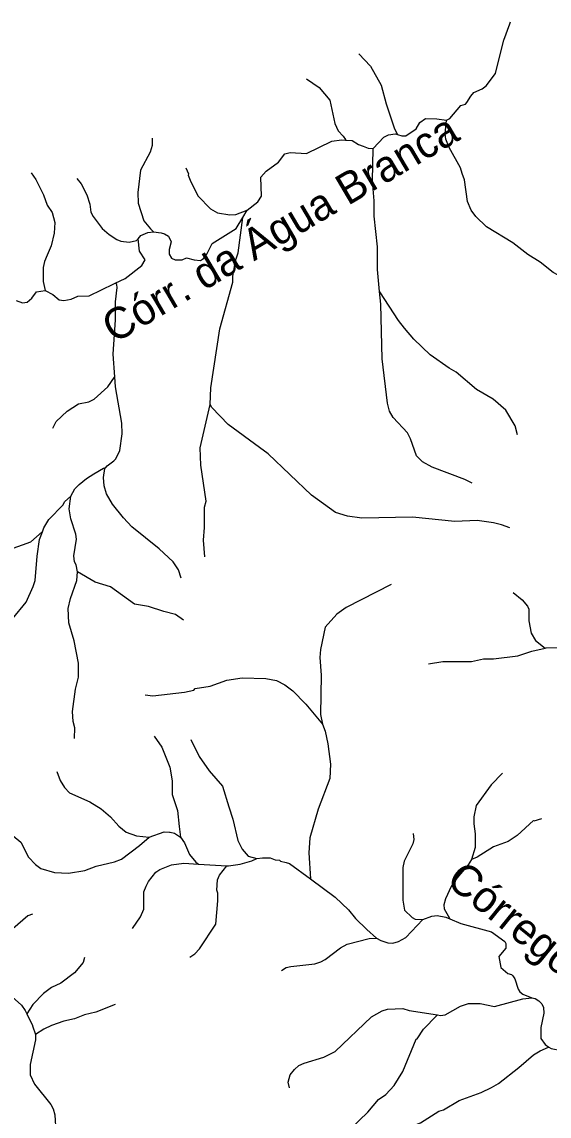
# Model space of a CAD drawing. Extents: x 393 to 446.6, y 8175.5 to 8231.
# Drawn here: x 405.77 to 409.15, y 8223.84 to 8230.86 of the extents above; entities that cross this region are included whole.
import ezdxf
from ezdxf.enums import TextEntityAlignment as Align

# ---------------------------------------------------------------- set-up
doc = ezdxf.new("R2010")
doc.units = 0
doc.header["$LTSCALE"] = 0.064
doc.linetypes.add('LONG_DASHED', pattern=[7.5, 6, -1.5])
doc.layers.add('61', color=7, linetype='Continuous')
doc.layers.add('7', color=7, linetype='Continuous', lineweight=25)
doc.layers.add('9', color=7, linetype='LONG_DASHED', lineweight=25)

msp = doc.modelspace()

# ---------------------------------------------------------------- linework, layer by layer
at = {"layer": '7'}
for points in [[(408.4908, 8230.2258), (408.5141, 8230.2374), (408.5839, 8230.3207), (408.613, 8230.3304), (408.6227, 8230.3401), (408.6469, 8230.3805), (408.6679, 8230.4031), (408.7212, 8230.4273), (408.7454, 8230.4467), (408.8052, 8230.5258), (408.8432, 8230.6734), (408.8601, 8230.739), (408.8976, 8230.8434), (408.9024, 8230.8568)], [(407.9288, 8230.6517), (408.0042, 8230.5727), (408.0737, 8230.4516), (408.1043, 8230.3321), (408.1576, 8230.1706), (408.1765, 8230.1354), (408.177, 8230.1345)], [(407.5932, 8230.492), (407.6748, 8230.4354), (407.7426, 8230.3547), (407.7765, 8230.2061), (407.7959, 8230.1577), (407.8298, 8230.1253), (407.8431, 8230.102), (407.8448, 8230.099)], [(408.177, 8230.1345), (408.2045, 8230.1272), (408.2319, 8230.127), (408.2965, 8230.1705), (408.3207, 8230.2126), (408.3563, 8230.2368), (408.4289, 8230.2351), (408.4908, 8230.2258)], [(409.2086, 8229.2329), (409.1749, 8229.2504), (409.0926, 8229.3163), (409.0135, 8229.3664), (408.9166, 8229.4407), (408.7487, 8229.5424), (408.6808, 8229.6086), (408.6501, 8229.649), (408.6259, 8229.7055), (408.6065, 8229.8444), (408.5929, 8229.8854), (408.5807, 8229.9219), (408.508, 8230.0511), (408.487, 8230.104), (408.4823, 8230.139), (408.4908, 8230.2258)], [(406.6032, 8230.1104), (406.6032, 8230.065), (406.5913, 8230.022), (406.5299, 8229.9058), (406.5121, 8229.7637), (406.5154, 8229.6958), (406.5509, 8229.5812), (406.5929, 8229.5311), (406.6134, 8229.5113)], [(408.0212, 8230.0461), (408.0898, 8230.1173), (408.1189, 8230.1334), (408.1625, 8230.1383), (408.177, 8230.1345)], [(407.2142, 8229.6501), (407.2823, 8229.7024), (407.3049, 8229.7393), (407.3009, 8229.8617), (407.3359, 8229.9007), (407.4142, 8229.9585), (407.4547, 8230.0115), (407.4898, 8230.0203), (407.5931, 8230.0141), (407.7571, 8230.0913), (407.8177, 8230.1009), (407.8448, 8230.099)], [(407.8448, 8230.099), (407.8862, 8230.0962), (407.9283, 8230.0705), (407.9568, 8230.06), (407.9897, 8230.0478), (408.0212, 8230.0461)], [(408.0627, 8229.1285), (408.0494, 8229.2695), (408.0494, 8229.4149), (408.0268, 8229.6119), (408.0268, 8229.6138), (408.0268, 8229.7088), (408.0171, 8229.8379), (408.0212, 8230.0461)], [(406.8196, 8229.921), (406.8371, 8229.8838), (406.8351, 8229.8734), (406.8512, 8229.8315), (406.8981, 8229.7394), (406.9772, 8229.6587), (407.0241, 8229.6328), (407.1016, 8229.6199), (407.1403, 8229.6231), (407.2141, 8229.6501), (407.2142, 8229.6501)], [(405.8279, 8229.8884), (405.8582, 8229.846), (405.9066, 8229.7475), (405.9308, 8229.6829), (405.9631, 8229.6345), (405.9792, 8229.5699), (405.976, 8229.5021), (405.9566, 8229.4213), (405.9316, 8229.3615), (405.9147, 8229.3212), (405.905, 8229.2824), (405.905, 8229.192), (405.9189, 8229.1356)], [(406.1211, 8229.8526), (406.1488, 8229.8186), (406.1843, 8229.7475), (406.2037, 8229.6894), (406.2118, 8229.6361), (406.2247, 8229.6086), (406.2829, 8229.5327), (406.3281, 8229.4939), (406.3781, 8229.4616), (406.404, 8229.452), (406.4557, 8229.4455), (406.5041, 8229.4552), (406.5135, 8229.4653)], [(407.1847, 8229.6022), (407.214, 8229.65), (407.2142, 8229.6501)], [(406.6134, 8229.5113), (406.6617, 8229.5051), (406.6824, 8229.4981), (406.7081, 8229.4823), (406.725, 8229.4461), (406.714, 8229.3979), (406.714, 8229.368), (406.7282, 8229.3432), (406.7508, 8229.3307), (406.7973, 8229.3306), (406.8244, 8229.3435), (406.873, 8229.3308), (406.9151, 8229.3277), (406.9324, 8229.3395), (406.9555, 8229.3689), (406.9885, 8229.4372), (407.1424, 8229.5333), (407.1847, 8229.6022)], [(406.976, 8228.4049), (406.9804, 8228.5106), (407.0386, 8228.8884), (407.1225, 8229.1888), (407.1225, 8229.2275), (407.1354, 8229.3115), (407.1434, 8229.338), (407.1548, 8229.3761), (407.1847, 8229.6022)], [(406.5135, 8229.4653), (406.532, 8229.4869), (406.5764, 8229.5062), (406.6134, 8229.5113)], [(406.3678, 8229.1814), (406.4302, 8229.2117), (406.5384, 8229.2958), (406.5601, 8229.3307), (406.5229, 8229.3872), (406.5135, 8229.4653)], [(405.7311, 8229.0712), (405.7733, 8229.0564), (405.8026, 8229.0613), (405.8332, 8229.0849), (405.8624, 8229.1275), (405.9182, 8229.136), (405.9189, 8229.1356)], [(405.9189, 8229.1356), (405.9673, 8229.1097), (406.0068, 8229.0745), (406.0382, 8229.071), (406.0851, 8229.0788), (406.128, 8229.0978), (406.1997, 8229.0998), (406.3586, 8229.1769), (406.3678, 8229.1814)], [(406.365, 8228.5824), (406.3539, 8228.727), (406.37, 8228.9466), (406.37, 8229.0307), (406.37, 8229.0628), (406.3797, 8229.1533), (406.3782, 8229.1717), (406.3781, 8229.1726), (406.3678, 8229.1814)], [(408.6564, 8227.9011), (408.6086, 8227.9243), (408.3999, 8228.0035), (408.3369, 8228.0374), (408.2997, 8228.0746), (408.261, 8228.1844), (408.2416, 8228.2231), (408.1495, 8228.32), (408.1269, 8228.362), (408.114, 8228.4137), (408.0785, 8228.6979), (408.0704, 8229.0467), (408.0627, 8229.1285)], [(408.9463, 8228.2091), (408.9312, 8228.2673), (408.873, 8228.3685), (408.7906, 8228.4379), (408.6841, 8228.5008), (408.5533, 8228.6123), (408.5097, 8228.6365), (408.387, 8228.7237), (408.282, 8228.8238), (408.2222, 8228.8932), (408.1834, 8228.9433), (408.0644, 8229.1259), (408.0627, 8229.1285)], [(405.9678, 8228.2532), (405.989, 8228.2958), (406.0584, 8228.362), (406.1327, 8228.4088), (406.1973, 8228.4217), (406.2328, 8228.4395), (406.32, 8228.5186), (406.3625, 8228.5789), (406.365, 8228.5824)], [(406.3061, 8228.0011), (406.3151, 8228.0116), (406.3588, 8228.0422), (406.3717, 8228.0568), (406.3959, 8228.1101), (406.412, 8228.2167), (406.4088, 8228.2845), (406.37, 8228.517), (406.365, 8228.5824)], [(406.9423, 8227.4272), (406.9336, 8227.5352), (406.9401, 8227.616), (406.9401, 8227.7452), (406.9498, 8227.7839), (406.9158, 8228.0164), (406.9126, 8228.1263), (406.976, 8228.4049)], [(408.8972, 8227.6131), (408.8439, 8227.6321), (408.7939, 8227.6466), (408.6873, 8227.6612), (408.5452, 8227.6547), (408.2739, 8227.6821), (407.9477, 8227.6757), (407.8573, 8227.6886), (407.7798, 8227.7128), (407.6263, 8227.8226), (407.347, 8228.0891), (407.2918, 8228.1296), (407.0919, 8228.2764), (406.9869, 8228.3846), (406.976, 8228.4049)], [(406.0829, 8227.8174), (406.1074, 8227.8627), (406.1359, 8227.8905), (406.1827, 8227.9308), (406.2296, 8227.9599), (406.2925, 8227.997), (406.3061, 8228.0011)], [(406.7902, 8227.292), (406.7737, 8227.3447), (406.7382, 8227.3964), (406.6494, 8227.4787), (406.4734, 8227.6208), (406.4201, 8227.6773), (406.3507, 8227.7661), (406.3119, 8227.8324), (406.2957, 8227.884), (406.2925, 8227.9357), (406.3006, 8227.9946), (406.3061, 8228.0011)], [(405.9, 8227.5886), (405.9091, 8227.6147), (405.9421, 8227.6677), (406.0325, 8227.7613), (406.0422, 8227.7807), (406.0829, 8227.8174)], [(406.1257, 8227.3324), (406.1176, 8227.3766), (406.1068, 8227.3964), (406.102, 8227.4351), (406.1181, 8227.5417), (406.1149, 8227.574), (406.0826, 8227.6709), (406.0729, 8227.7355), (406.0829, 8227.8174)], [(405.2368, 8226.9893), (405.274, 8227.0149), (405.2946, 8227.0379), (405.3786, 8227.1606), (405.3947, 8227.1977), (405.4302, 8227.2446), (405.4593, 8227.2963), (405.5223, 8227.3754), (405.5869, 8227.427), (405.6127, 8227.4399), (405.6902, 8227.4754), (405.8259, 8227.5239), (405.8988, 8227.5876), (405.9, 8227.5886)], [(405.5859, 8226.3926), (405.5077, 8226.4856), (405.4545, 8226.5728), (405.4334, 8226.66), (405.4334, 8226.7311), (405.5045, 8226.8328), (405.5852, 8226.9103), (405.6127, 8226.9442), (405.708, 8227.0298), (405.7952, 8227.138), (405.842, 8227.2381), (405.8533, 8227.2769), (405.8662, 8227.4319), (405.8824, 8227.5385), (405.9, 8227.5886)], [(406.1054, 8226.2637), (406.1078, 8226.3324), (406.0971, 8226.3726), (406.0939, 8226.4372), (406.1133, 8226.5793), (406.131, 8226.6568), (406.131, 8226.7472), (406.1036, 8226.8893), (406.0697, 8227.0056), (406.0664, 8227.096), (406.0794, 8227.1606), (406.1214, 8227.2769), (406.1257, 8227.3324)], [(406.8046, 8227.022), (406.7543, 8227.0588), (406.6785, 8227.0766), (406.5816, 8227.1089), (406.4912, 8227.125), (406.3378, 8227.2365), (406.2393, 8227.2655), (406.1257, 8227.3324)], [(408.9185, 8227.2001), (408.978, 8227.1525), (409.0118, 8227.1122), (409.0199, 8227.0928), (409.0199, 8227.0185), (409.0344, 8226.9378), (409.0619, 8226.8909), (409.124, 8226.8423)], [(408.376, 8226.7427), (408.468, 8226.7567), (408.6518, 8226.7569), (408.7293, 8226.7746), (408.7939, 8226.7746), (408.9489, 8226.794), (409.0393, 8226.8231), (409.124, 8226.8423)], [(409.124, 8226.8423), (409.1312, 8226.8439), (409.3106, 8226.8457), (409.4501, 8226.8198)], [(405.8361, 8225.138), (405.8059, 8225.1258), (405.7112, 8225.0436), (405.6482, 8224.9338), (405.6418, 8224.8934), (405.645, 8224.7384), (405.6466, 8224.6997), (405.6601, 8224.636), (405.6604, 8224.6347)], [(406.1702, 8224.8589), (406.1609, 8224.8275), (406.1068, 8224.761), (406.018, 8224.6948), (405.9583, 8224.6673), (405.9066, 8224.6286), (405.8388, 8224.5576), (405.8005, 8224.4989)], [(405.6604, 8224.6347), (405.7055, 8224.608), (405.7661, 8224.5543), (405.7903, 8224.5204), (405.8005, 8224.4989)], [(405.8005, 8224.4989), (405.8362, 8224.424), (405.8372, 8224.4219), (405.8567, 8224.3657)], [(406.3667, 8224.5577), (406.2425, 8224.5091), (406.1698, 8224.4929), (406.1069, 8224.4671), (406.0374, 8224.451), (405.9583, 8224.4235), (405.9099, 8224.4009), (405.8567, 8224.3657)], [(405.8567, 8224.3657), (405.8555, 8224.332), (405.821, 8224.1732), (405.821, 8224.1086), (405.8501, 8224.0473), (405.9534, 8223.9181), (405.9696, 8223.889), (405.9792, 8223.8503), (405.9857, 8223.7437), (405.997, 8223.688)]]:
    msp.add_lwpolyline(points, dxfattribs=at)
at = {"layer": '9'}
msp.add_line((406.902, 8225.4584), (407.0837, 8225.4469), dxfattribs=at)
for points in [[(408.1365, 8227.2498), (407.8476, 8227.104), (407.7878, 8227.0605), (407.7135, 8226.9765), (407.6845, 8226.8344), (407.6796, 8226.7827), (407.6877, 8226.6697), (407.6845, 8226.4178), (407.6959, 8226.3555)], [(406.5586, 8226.5427), (406.6076, 8226.5369), (406.8109, 8226.5599), (406.8706, 8226.5728), (406.8803, 8226.5841), (406.9756, 8226.5986), (407.0822, 8226.6374), (407.1823, 8226.6519), (407.3341, 8226.6487), (407.4019, 8226.6358), (407.4552, 8226.6067), (407.5068, 8226.5679), (407.5877, 8226.4855), (407.5892, 8226.484), (407.6959, 8226.3555)], [(407.6959, 8226.3555), (407.7134, 8226.3112), (407.7298, 8226.2296), (407.7475, 8226.0981), (407.7426, 8226.0076), (407.6683, 8225.8106), (407.615, 8225.6266), (407.6086, 8225.5313), (407.619, 8225.3634)], [(406.618, 8226.2786), (406.6656, 8226.2079), (406.7172, 8226.0803), (406.7318, 8225.9931), (406.7334, 8225.9043), (406.7657, 8225.8026), (406.778, 8225.7003), (406.7864, 8225.631)], [(406.8517, 8226.2566), (406.9046, 8226.1481), (406.9692, 8226.0561), (407.0547, 8225.9576), (407.0967, 8225.8264), (407.1225, 8225.746), (407.1532, 8225.61), (407.1812, 8225.5541), (407.2192, 8225.5092), (407.2749, 8225.4952)], [(405.9925, 8226.0518), (406.0132, 8225.9947), (406.0422, 8225.9495), (406.0745, 8225.9156), (406.2037, 8225.8574), (406.278, 8225.8122), (406.3361, 8225.7622), (406.391, 8225.7008), (406.4379, 8225.6637), (406.5041, 8225.6394), (406.5845, 8225.6312)], [(408.8519, 8226.0403), (408.7777, 8225.9657), (408.6824, 8225.8332), (408.6663, 8225.7622), (408.6663, 8225.717), (408.676, 8225.6524), (408.676, 8225.5652), (408.6519, 8225.487)], [(409.101, 8225.748), (409.052, 8225.734), (409.049, 8225.7379), (408.944, 8225.6427), (408.8875, 8225.6023), (408.7939, 8225.57), (408.6873, 8225.5022), (408.6519, 8225.487)], [(405.6762, 8225.6592), (405.7136, 8225.6393), (405.7629, 8225.5991), (405.8113, 8225.5038), (405.8549, 8225.4554), (405.8905, 8225.4295), (405.9777, 8225.4053), (406.0681, 8225.4005), (406.1715, 8225.4182), (406.2457, 8225.4457), (406.362, 8225.4731), (406.4072, 8225.4893), (406.5234, 8225.5765), (406.5845, 8225.6312)], [(406.5845, 8225.6312), (406.6814, 8225.6662), (406.7156, 8225.6637), (406.7198, 8225.6628), (406.7463, 8225.6572), (406.7864, 8225.631)], [(406.7864, 8225.631), (406.8121, 8225.5949), (406.8436, 8225.5202), (406.8833, 8225.4712), (406.902, 8225.4584)], [(408.279, 8225.655), (408.2813, 8225.6165), (408.2755, 8225.5878), (408.2206, 8225.478), (408.2125, 8225.436), (408.2109, 8225.2261), (408.2222, 8225.1631), (408.2707, 8225.1162), (408.2901, 8225.1049), (408.3395, 8225.1023)], [(407.0837, 8225.4469), (407.094, 8225.4462), (407.1681, 8225.4573), (407.244, 8225.4783), (407.2749, 8225.4952)], [(407.2749, 8225.4952), (407.3123, 8225.4987), (407.3613, 8225.4975), (407.394, 8225.4859), (407.4213, 8225.4844), (407.4261, 8225.478), (407.4631, 8225.4677), (407.4843, 8225.4618), (407.619, 8225.3634)], [(408.6519, 8225.487), (408.6309, 8225.4531), (408.5574, 8225.3692), (408.5223, 8225.3143), (408.4855, 8225.2367), (408.475, 8225.1971), (408.4762, 8225.1714), (408.5105, 8225.111), (408.5124, 8225.1077)], [(406.4779, 8225.0457), (406.5283, 8225.1195), (406.5509, 8225.1696), (406.5509, 8225.281), (406.5654, 8225.3165), (406.5816, 8225.3472), (406.6268, 8225.4069), (406.6527, 8225.4247), (406.7285, 8225.4538), (406.8077, 8225.4634), (406.902, 8225.4584)], [(406.8458, 8224.8626), (406.8771, 8224.8821), (406.9078, 8224.9144), (407.0127, 8225.0727), (407.0256, 8225.2228), (407.0256, 8225.2713), (407.0192, 8225.2923), (407.0224, 8225.3585), (407.0369, 8225.3876), (407.0837, 8225.4469)], [(407.619, 8225.3634), (407.7782, 8225.247), (407.8637, 8225.1647), (407.9089, 8225.1098), (407.98, 8225.0387), (408.0428, 8224.9827)], [(408.3395, 8225.1023), (408.3979, 8225.1256), (408.4317, 8225.1291), (408.4866, 8225.1186), (408.5124, 8225.1077)], [(408.0428, 8224.9827), (408.0708, 8224.9676), (408.1152, 8224.9547), (408.1467, 8224.9524), (408.1835, 8224.9628), (408.2303, 8224.9887), (408.3395, 8225.1023)], [(408.5124, 8225.1077), (408.584, 8225.0775), (408.781, 8225.0242), (408.8665, 8224.9629), (408.873, 8224.9499), (408.873, 8224.9193), (408.8278, 8224.866), (408.8407, 8224.7949), (408.8843, 8224.7578), (408.9085, 8224.7513), (408.9166, 8224.7432), (408.9295, 8224.7239), (408.9505, 8224.6577), (408.9618, 8224.6399), (408.9812, 8224.6254), (409.039, 8224.6003)], [(407.434, 8224.7764), (407.4632, 8224.7951), (407.4924, 8224.803), (407.6474, 8224.8191), (407.6861, 8224.832), (407.7136, 8224.8466), (407.8121, 8224.9208), (407.8557, 8224.9451), (407.9962, 8224.9806), (408.0428, 8224.9827)], [(408.433, 8224.4912), (408.4522, 8224.4881), (408.4837, 8224.4928), (408.5806, 8224.5476), (408.6324, 8224.564), (408.7067, 8224.5656), (408.8003, 8224.5462), (408.9812, 8224.5947), (409.039, 8224.6003)], [(409.039, 8224.6003), (409.06, 8224.5968), (409.0845, 8224.5828), (409.1032, 8224.563), (409.1137, 8224.5385), (409.1152, 8224.5027), (409.0975, 8224.4106), (409.0958, 8224.3412), (409.1252, 8224.3011), (409.1478, 8224.2855)], [(407.4839, 8224.0235), (407.4762, 8224.0602), (407.4891, 8224.107), (407.5166, 8224.1425), (407.5456, 8224.1668), (407.5779, 8224.1829), (407.7055, 8224.2217), (407.7782, 8224.2572), (408.0107, 8224.4784), (408.0801, 8224.5171), (408.114, 8224.5285), (408.2126, 8224.5333), (408.2513, 8224.5204), (408.433, 8224.4912)], [(407.7552, 8223.6136), (407.8185, 8223.7049), (407.9881, 8223.868), (408.0559, 8223.9488), (408.1027, 8223.9811), (408.156, 8224.0392), (408.2109, 8224.128), (408.2981, 8224.3363), (408.3046, 8224.3379), (408.345, 8224.4009), (408.43, 8224.4881), (408.433, 8224.4912)], [(408.0331, 8223.6014), (408.0471, 8223.6329), (408.095, 8223.6842), (408.1625, 8223.7356), (408.324, 8223.8002), (408.4435, 8223.8745), (408.4725, 8223.8826), (408.5726, 8223.9423), (408.7131, 8223.994), (408.781, 8224.0262), (408.8245, 8224.0521), (408.9554, 8224.1538), (409.0506, 8224.2362), (409.0926, 8224.262), (409.1462, 8224.2848), (409.1478, 8224.2855)], [(409.1478, 8224.2855), (409.1625, 8224.2754), (409.2291, 8224.2638), (409.2466, 8224.2556), (409.2557, 8224.2588), (409.2686, 8224.2491), (409.3074, 8224.2443), (409.3348, 8224.2475), (409.4172, 8224.2329), (409.4931, 8224.2007), (409.5851, 8224.1877), (409.6336, 8224.1974), (409.7531, 8224.2717), (409.8177, 8224.3008), (409.8612, 8224.3121), (409.9791, 8224.3088), (410.0196, 8224.3046)]]:
    msp.add_lwpolyline(points, dxfattribs=at)

# ---------------------------------------------------------------- texts
at = {"layer": '61'}
for s, rotation, p in [('Córr. da Água Branca', 30.519, (407.4745, 8229.4493)), ('Córrego Catrói', 321.016, (409.1617, 8224.7844))]:
    msp.add_text(s, height=0.2, rotation=rotation, dxfattribs=at).set_placement(p, align=Align.CENTER)

doc.saveas('drawing.dxf')
